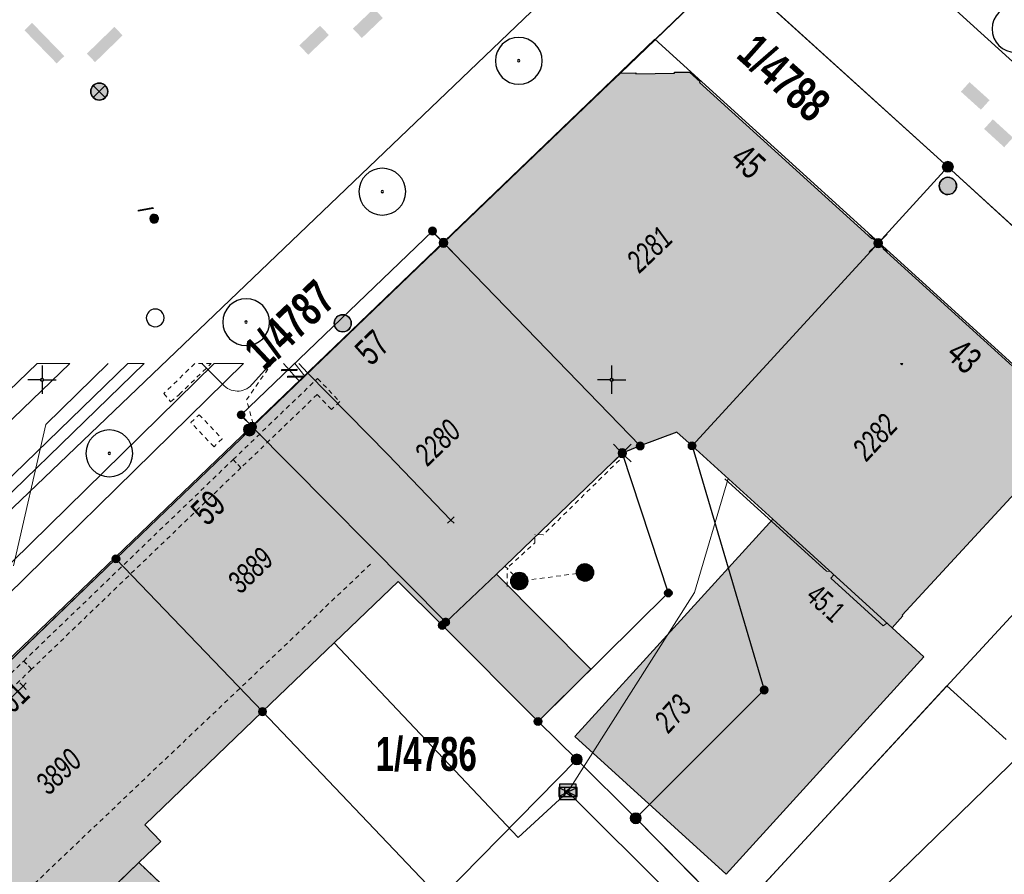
# Model space of a CAD drawing. Header units: metres. Extents: x 2695560 to 2696939, y 1260491 to 1262050.
# Tile 546 of 656: x 2695925 to 2695968, y 1261178 to 1261216. Entities that reach past the tile are written whole.
import ezdxf

# ---------------------------------------------------------------- set-up
doc = ezdxf.new("R2010")
doc.units = ezdxf.units.M
doc.linetypes.add('AUSGEZOGEN', pattern=[0])
doc.linetypes.add('VERDECKT2_S2', pattern=[0.36, 0.2, -0.16])
for name, color, linetype in [('XR$1$AV_Flächen (EO)', 7, 'AUSGEZOGEN'), ('XR$1$AV_Gebäudeflächen (BB)', 7, 'AUSGEZOGEN'), ('XR$1$AV_Gebäudeflächen (EO)', 7, 'AUSGEZOGEN'), ('XR$1$AV_Gebäudeflächen ut.', 7, 'AUSGEZOGEN'), ('XR$1$AV_Grenzpunkte', 7, 'AUSGEZOGEN'), ('XR$1$AV_Grundstück-Nr.', 7, 'AUSGEZOGEN'), ('XR$1$AV_Haus-Nr.', 7, 'AUSGEZOGEN'), ('XR$1$AV_Koordinatennetzpunkte', 7, 'AUSGEZOGEN'), ('XR$1$AV_Linien (BB)', 7, 'AUSGEZOGEN'), ('XR$1$AV_Linien (EO)', 7, 'AUSGEZOGEN'), ('XR$1$AV_Versicherung-Nr.', 7, 'AUSGEZOGEN'), ('XR$1$AW_LK_Schachtdeckel', 24, 'AUSGEZOGEN'), ('XR$1$EW_LK_Knoten', 1, 'AUSGEZOGEN'), ('XR$1$FM_LK_SW_TRASSEKNOTEN', 94, 'AUSGEZOGEN'), ('XR$1$GR_Baum', 94, 'AUSGEZOGEN'), ('XR$1$Liegenschaftsgrenzen', 7, 'AUSGEZOGEN'), ('XR$1$PFAV', 255, 'AUSGEZOGEN'), ('XR$1$PFAW', 255, 'AUSGEZOGEN'), ('XR$1$PFEW', 255, 'AUSGEZOGEN'), ('XR$1$PFWA', 255, 'AUSGEZOGEN'), ('XR$1$PFWFM', 255, 'AUSGEZOGEN'), ('XR$1$RP_Abstandslinie', 7, 'AUSGEZOGEN'), ('XR$1$TV_LK_KNOTEN', 92, 'AUSGEZOGEN'), ('XR$1$WA_LK_Absperrarmatur', 171, 'AUSGEZOGEN'), ('XR$1$WA_LK_Rohrleitungsteil', 171, 'AUSGEZOGEN')]:
    doc.layers.add(name, color=color, linetype=linetype)
for name, color, linetype, lineweight in [('XR$2$ABW-Linie-R-genau', 4, 'AUSGEZOGEN', 18), ('XR$2$ABW-Linie-R-ungenau', 4, 'VERDECKT2_S2', 18), ('XR$2$ABW-Punkt', 6, 'AUSGEZOGEN', 18), ('XR$2$ELE-Flaeche-oberirdisch', 1, 'AUSGEZOGEN', 18), ('XR$2$ELE-LinieFlaeche-ungenau', 1, 'VERDECKT2_S2', 18), ('XR$2$KOM-Linie-U-genau', 91, 'AUSGEZOGEN', 18), ('XR$2$KOM-LinieFlaeche-U-genau', 91, 'AUSGEZOGEN', 18), ('XR$2$KOM-Punkt-U', 91, 'AUSGEZOGEN', 18), ('XR$2$WAS-Linie-genau', 5, 'AUSGEZOGEN', 18)]:
    doc.layers.add(name, color=color, linetype=linetype, lineweight=lineweight)
doc.styles.add('ARIAL', font='arial.ttf')

# ---------------------------------------------------------------- blocks, each defined once
blk = doc.blocks.new('BWAV19')
at = {"layer": 'XR$1$PFAV', "transparency": 33554687}
blk.add_hatch(color=7, dxfattribs=at).paths.add_polyline_path([(0, 0.24), (-0.024, 0.239), (-0.048, 0.235), (-0.072, 0.229), (-0.095, 0.221), (-0.116, 0.21), (-0.137, 0.197), (-0.156, 0.182), (-0.174, 0.165), (-0.19, 0.147), (-0.204, 0.127), (-0.215, 0.106), (-0.225, 0.083), (-0.232, 0.06), (-0.237, 0.036), (-0.24, 0.012), (-0.24, -0.012), (-0.237, -0.036), (-0.232, -0.06), (-0.225, -0.083), (-0.215, -0.106), (-0.204, -0.127), (-0.19, -0.147), (-0.174, -0.165), (-0.156, -0.182), (-0.137, -0.197), (-0.116, -0.21), (-0.095, -0.221), (-0.072, -0.229), (-0.048, -0.235), (-0.024, -0.239), (0, -0.24), (0.024, -0.239), (0.048, -0.235), (0.072, -0.229), (0.095, -0.221), (0.116, -0.21), (0.137, -0.197), (0.156, -0.182), (0.174, -0.165), (0.19, -0.147), (0.204, -0.127), (0.215, -0.106), (0.225, -0.083), (0.232, -0.06), (0.237, -0.036), (0.24, -0.012), (0.24, 0.012), (0.237, 0.036), (0.232, 0.06), (0.225, 0.083), (0.215, 0.106), (0.204, 0.127), (0.19, 0.147), (0.174, 0.165), (0.156, 0.182), (0.137, 0.197), (0.116, 0.21), (0.095, 0.221), (0.072, 0.229), (0.048, 0.235), (0.024, 0.239)])
at = {"color": 7, "transparency": 33554687}
for p, q in [((-0.5, 0.5), (-0.17, 0.17)), ((0.17, 0.17), (0.5, 0.5)), ((-0.5, -0.5), (-0.17, -0.17)), ((0.17, -0.17), (0.5, -0.5))]:
    blk.add_line(p, q, dxfattribs=at)
for start, end in [(90, 270), (270, 90)]:
    blk.add_arc((0, 0), 0.24, start, end, dxfattribs=at)
blk = doc.blocks.new('BAV15')
at = {"layer": 'XR$1$PFAV', "transparency": 33554687}
blk.add_hatch(color=7, dxfattribs=at).paths.add_polyline_path([(0.5, 0), (0.49, 0.101), (0.459, 0.197), (0.41, 0.286), (0.344, 0.362), (0.264, 0.424), (0.174, 0.469), (0.076, 0.494), (-0.025, 0.499), (-0.125, 0.484), (-0.22, 0.449), (-0.306, 0.395), (-0.379, 0.326), (-0.437, 0.243), (-0.477, 0.15), (-0.497, 0.051), (-0.497, -0.051), (-0.477, -0.15), (-0.437, -0.243), (-0.379, -0.326), (-0.306, -0.395), (-0.22, -0.449), (-0.125, -0.484), (-0.025, -0.499), (0.076, -0.494), (0.174, -0.469), (0.264, -0.424), (0.344, -0.362), (0.41, -0.286), (0.459, -0.197), (0.49, -0.101)])
at = {"color": 7, "transparency": 33554687}
for start, end in [(90, 270), (270, 90)]:
    blk.add_arc((0, 0), 0.5, start, end, dxfattribs=at)
at = {"layer": 'XR$1$PFAV', "transparency": 33554687}
blk.add_circle((0, 0), 0.5, dxfattribs=at)
blk = doc.blocks.new('BWAV20')
at = {"true_color": 0x000000, "transparency": 33554687}
blk.add_hatch(color=18, dxfattribs=at).paths.add_polyline_path([(0.17, 0), (0.16, 0.03), (0.15, 0.07), (0.14, 0.1), (0.11, 0.12), (0.09, 0.14), (0.06, 0.16), (0.03, 0.16), (-0.01, 0.17), (-0.04, 0.16), (-0.07, 0.15), (-0.1, 0.13), (-0.13, 0.11), (-0.15, 0.08), (-0.16, 0.05), (-0.17, 0.02), (-0.17, -0.02), (-0.16, -0.05), (-0.15, -0.08), (-0.13, -0.11), (-0.1, -0.13), (-0.07, -0.15), (-0.04, -0.16), (-0.01, -0.17), (0.03, -0.16), (0.06, -0.16), (0.09, -0.14), (0.11, -0.12), (0.14, -0.1), (0.15, -0.07), (0.16, -0.03)])
at = {"layer": 'XR$1$PFAV', "transparency": 33554687}
blk.add_hatch(color=7, dxfattribs=at).paths.add_polyline_path([(0.5, 0), (0.49, 0.1), (0.46, 0.2), (0.41, 0.29), (0.34, 0.36), (0.26, 0.42), (0.17, 0.47), (0.08, 0.49), (-0.03, 0.5), (-0.13, 0.48), (-0.22, 0.45), (-0.31, 0.4), (-0.38, 0.33), (-0.44, 0.24), (-0.48, 0.15), (-0.5, 0.05), (-0.5, -0.05), (-0.48, -0.15), (-0.44, -0.24), (-0.38, -0.33), (-0.31, -0.4), (-0.22, -0.45), (-0.13, -0.48), (-0.03, -0.5), (0.08, -0.49), (0.17, -0.47), (0.26, -0.42), (0.34, -0.36), (0.41, -0.29), (0.46, -0.2), (0.49, -0.1)])
blk = doc.blocks.new('BAV2041')
at = {"color": 7, "transparency": 33554687}
for p, q in [((0, 0.5), (0, 0.05)), ((-0.05, 0), (-0.5, 0)), ((0.05, 0), (0.5, 0)), ((0, -0.05), (0, -0.5))]:
    blk.add_line(p, q, dxfattribs=at)
blk.add_circle((0, 0), 0.05, dxfattribs=at)
for start, end in [(90, 270), (270, 90)]:
    blk.add_arc((0, 0), 0.05, start, end, dxfattribs=at)
blk = doc.blocks.new('WBGR1')
at = {"color": 94, "transparency": 33554687}
for radius, start, end in [(1, 90, 270), (1, 270, 90), (0.05, 90, 270), (0.05, 270, 90)]:
    blk.add_arc((0, 0), radius, start, end, dxfattribs=at)
blk = doc.blocks.new('BAW2088')
at = {"layer": 'XR$1$PFAW', "transparency": 33554687}
blk.add_hatch(color=253, dxfattribs=at).paths.add_polyline_path([(0.51, 0), (0.5, 0.101), (0.47, 0.197), (0.421, 0.286), (0.355, 0.362), (0.275, 0.424), (0.184, 0.469), (0.086, 0.494), (-0.015, 0.499), (-0.115, 0.484), (-0.21, 0.449), (-0.296, 0.395), (-0.369, 0.326), (-0.427, 0.243), (-0.467, 0.15), (-0.487, 0.051), (-0.487, -0.051), (-0.467, -0.15), (-0.427, -0.243), (-0.369, -0.326), (-0.296, -0.395), (-0.21, -0.449), (-0.115, -0.484), (-0.015, -0.499), (0.086, -0.494), (0.184, -0.469), (0.275, -0.424), (0.355, -0.362), (0.421, -0.286), (0.47, -0.197), (0.5, -0.101)])
at = {"transparency": 33554687}
for start, end in [(91.1948, 268.8052), (268.8052, 91.1948)]:
    blk.add_arc((0.01, 0), 0.5, start, end, dxfattribs=at)
at = {"layer": 'XR$1$PFAW', "transparency": 33554687}
blk.add_circle((0.01, 0), 0.5, dxfattribs=at)
blk = doc.blocks.new('BAW2082')
at = {"layer": 'XR$1$PFAW', "transparency": 33554687}
blk.add_hatch(color=7, dxfattribs=at).paths.add_polyline_path([(0.509, -0.003), (0.499, 0.098), (0.469, 0.194), (0.42, 0.283), (0.354, 0.359), (0.274, 0.421), (0.183, 0.466), (0.085, 0.491), (-0.016, 0.496), (-0.116, 0.481), (-0.211, 0.446), (-0.297, 0.392), (-0.37, 0.323), (-0.428, 0.24), (-0.468, 0.147), (-0.488, 0.047), (-0.488, -0.054), (-0.468, -0.153), (-0.428, -0.246), (-0.37, -0.329), (-0.297, -0.398), (-0.211, -0.452), (-0.116, -0.487), (-0.016, -0.502), (0.085, -0.497), (0.183, -0.472), (0.274, -0.427), (0.354, -0.366), (0.42, -0.289), (0.469, -0.2), (0.499, -0.104)])
at = {"transparency": 33554687}
for start, end in [(91.19481, 268.80519), (268.80519, 91.19481)]:
    blk.add_arc((0.01, 0), 0.5, start, end, dxfattribs=at)
at = {"layer": 'XR$1$PFAW', "transparency": 33554687}
blk.add_circle((0.009, -0.003), 0.5, dxfattribs=at)
blk = doc.blocks.new('BWA2013')
at = {"true_color": 0x000000, "transparency": 33554687}
blk.add_hatch(color=18, dxfattribs=at).paths.add_polyline_path([(-0.291, -0.409), (0.352, 0.357), (0.291, 0.409), (-0.352, -0.357)])
at = {"transparency": 33554687}
blk.add_lwpolyline([(-0.291, -0.409), (-0.352, -0.357), (0.291, 0.409), (0.352, 0.357), (-0.291, -0.409)], close=True, dxfattribs=at)
blk = doc.blocks.new('BWA965')
at = {"layer": 'XR$1$PFWA', "transparency": 33554687}
blk.add_hatch(color=7, dxfattribs=at).paths.add_polyline_path([(0, 0.5), (-0.05, 0.5), (-0.1, 0.49), (-0.15, 0.48), (-0.2, 0.46), (-0.24, 0.44), (-0.29, 0.41), (-0.33, 0.38), (-0.36, 0.34), (-0.4, 0.31), (-0.42, 0.26), (-0.45, 0.22), (-0.47, 0.17), (-0.48, 0.13), (-0.49, 0.08), (-0.5, 0.03), (-0.5, -0.03), (-0.49, -0.08), (-0.48, -0.13), (-0.47, -0.17), (-0.45, -0.22), (-0.42, -0.26), (-0.4, -0.31), (-0.36, -0.34), (-0.33, -0.38), (-0.29, -0.41), (-0.24, -0.44), (-0.2, -0.46), (-0.15, -0.48), (-0.1, -0.49), (-0.05, -0.5), (0, -0.5), (0.05, -0.5), (0.1, -0.49), (0.15, -0.48), (0.2, -0.46), (0.24, -0.44), (0.29, -0.41), (0.33, -0.38), (0.36, -0.34), (0.4, -0.31), (0.42, -0.26), (0.45, -0.22), (0.47, -0.17), (0.48, -0.13), (0.49, -0.08), (0.5, -0.03), (0.5, 0.03), (0.49, 0.08), (0.48, 0.13), (0.47, 0.17), (0.45, 0.22), (0.42, 0.26), (0.4, 0.31), (0.36, 0.34), (0.33, 0.38), (0.29, 0.41), (0.24, 0.44), (0.2, 0.46), (0.15, 0.48), (0.1, 0.49), (0.05, 0.5)])
at = {"transparency": 33554687}
blk.add_line((0, 0.5), (0, -0.5), dxfattribs=at)
for start, end in [(90, 270), (270, 90)]:
    blk.add_arc((0, 0), 0.5, start, end, dxfattribs=at)
blk = doc.blocks.new('BEWLP2549_S')
at = {"layer": 'XR$1$PFEW', "transparency": 33554687}
blk.add_hatch(color=7, dxfattribs=at).paths.add_polyline_path([(0.5, 0), (0.49, 0.101), (0.459, 0.197), (0.41, 0.286), (0.344, 0.362), (0.264, 0.424), (0.174, 0.469), (0.076, 0.494), (-0.025, 0.499), (-0.125, 0.484), (-0.22, 0.449), (-0.306, 0.395), (-0.379, 0.326), (-0.437, 0.243), (-0.477, 0.15), (-0.497, 0.051), (-0.497, -0.051), (-0.477, -0.15), (-0.437, -0.243), (-0.379, -0.326), (-0.306, -0.395), (-0.22, -0.449), (-0.125, -0.484), (-0.025, -0.499), (0.076, -0.494), (0.174, -0.469), (0.264, -0.424), (0.344, -0.362), (0.41, -0.286), (0.459, -0.197), (0.49, -0.101)])
at = {"color": 1, "transparency": 33554687}
for p, q in [((0.354, -0.354), (-0.354, 0.354)), ((-0.354, -0.354), (0.354, 0.354))]:
    blk.add_line(p, q, dxfattribs=at)
for start, end in [(91.38095, 268.61905), (268.61905, 91.38095)]:
    blk.add_arc((0, 0), 0.5, start, end, dxfattribs=at)
at = {"layer": 'XR$1$PFEW', "transparency": 33554687}
blk.add_circle((0, 0), 0.5, dxfattribs=at)
blk = doc.blocks.new('BWFM16')
at = {"color": 94, "transparency": 33554687}
for start, end in [(91.1948, 268.8052), (268.8052, 91.1948)]:
    blk.add_arc((0.01, 0), 0.5, start, end, dxfattribs=at)
blk = doc.blocks.new('BTV1')
at = {"layer": 'XR$1$PFWFM', "transparency": 33554687}
blk.add_hatch(color=7, dxfattribs=at).paths.add_polyline_path([(-0.5, 0.5), (-0.5, -0.5), (0.5, -0.5), (0.5, 0.5)])
at = {"color": 92, "transparency": 33554687}
for p, q in [((-0.219, 0.321), (-0.219, -0.298)), ((-0.208, -0.05), (0.23, 0.31)), ((-0.159, 0.001), (0.192, -0.283))]:
    blk.add_line(p, q, dxfattribs=at)
blk.add_polyline3d([(-0.5, 0.5, 0.993), (0.5, 0.5, 0.993), (0.5, -0.5, 0.993), (-0.5, -0.5, 0.993)], close=True, dxfattribs=at)
blk = doc.blocks.new('KOM-BAUWERK-U')
at = {"layer": 'XR$2$KOM-Punkt-U', "linetype": 'AUSGEZOGEN', "lineweight": 25, "transparency": 33554687}
blk.add_polyline3d([(-400, -200, 2500), (400, -200, 2500), (400, 200, 2500), (-400, 200, 2500)], close=True, dxfattribs=at)
for points in [[(-400, 200, 2500), (0, 0, 2500), (400, -200, 2500)], [(-400, -200, 2500), (0, 0, 2500), (400, 200, 2500)]]:
    blk.add_polyline3d(points, dxfattribs=at)
blk = doc.blocks.new('KOM-UNBEKANNT-U')
at = {"layer": 'XR$2$KOM-Punkt-U', "linetype": 'AUSGEZOGEN', "lineweight": 20, "transparency": 33554687}
for p, q in [((0, 0, 2500), (-141, 141, 2500)), ((-141, -141, 2500), (0, 0, 2500)), ((0, 0, 2500), (141, 141, 2500)), ((141, -141, 2500), (0, 0, 2500))]:
    blk.add_line(p, q, dxfattribs=at)
blk = doc.blocks.new('ABW-KONTROLLSCHACHT')
at = {"layer": 'XR$2$ABW-Punkt', "linetype": 'AUSGEZOGEN', "lineweight": 25, "transparency": 33554687}
for points in [[(-343, 68, 2500), (0, 0, 2500), (-350, 0, 2500)], [(-343, 68), (0, 0), (-350, 0)], [(-343, 68, 2500), (-343, 68), (-350, 0), (-350, 0, 2500)], [(-350, 0, 2500), (0, 0, 2500), (-343, -68, 2500)], [(-350, 0), (0, 0), (-343, -68)], [(-323, 134, 2500), (0, 0, 2500), (-343, 68, 2500)], [(-323, 134), (0, 0), (-343, 68)], [(-323, 134, 2500), (-323, 134), (-343, 68), (-343, 68, 2500)], [(-343, -68, 2500), (0, 0, 2500), (-323, -134, 2500)], [(-343, -68), (0, 0), (-323, -134)], [(-291, 194, 2500), (0, 0, 2500), (-323, 134, 2500)], [(-291, 194), (0, 0), (-323, 134)], [(-291, 194, 2500), (-291, 194), (-323, 134), (-323, 134, 2500)], [(-323, -134, 2500), (0, 0, 2500), (-291, -194, 2500)], [(-323, -134), (0, 0), (-291, -194)], [(-247, 247, 2500), (0, 0, 2500), (-291, 194, 2500)], [(-247, 247), (0, 0), (-291, 194)], [(-247, 247, 2500), (-247, 247), (-291, 194), (-291, 194, 2500)], [(-291, -194, 2500), (0, 0, 2500), (-247, -247, 2500)], [(-291, -194), (0, 0), (-247, -247)], [(-194, 291, 2500), (0, 0, 2500), (-247, 247, 2500)], [(-194, 291), (0, 0), (-247, 247)], [(-194, 291, 2500), (-194, 291), (-247, 247), (-247, 247, 2500)], [(-247, -247, 2500), (0, 0, 2500), (-194, -291, 2500)], [(-247, -247), (0, 0), (-194, -291)], [(-134, 323, 2500), (0, 0, 2500), (-194, 291, 2500)], [(-134, 323), (0, 0), (-194, 291)], [(-134, 323, 2500), (-134, 323), (-194, 291), (-194, 291, 2500)], [(-194, -291, 2500), (0, 0, 2500), (-134, -323, 2500)], [(-194, -291), (0, 0), (-134, -323)], [(-68, 343, 2500), (0, 0, 2500), (-134, 323, 2500)], [(-68, 343), (0, 0), (-134, 323)], [(-68, 343, 2500), (-68, 343), (-134, 323), (-134, 323, 2500)], [(-134, -323, 2500), (0, 0, 2500), (-68, -343, 2500)], [(-134, -323), (0, 0), (-68, -343)], [(0, 350, 2500), (0, 0, 2500), (-68, 343, 2500)], [(0, 350), (0, 0), (-68, 343)], [(0, 350, 2500), (0, 350), (-68, 343), (-68, 343, 2500)], [(-68, -343, 2500), (0, 0, 2500), (0, -350, 2500)], [(-68, -343), (0, 0), (0, -350)], [(68, 343, 2500), (0, 0, 2500), (0, 350, 2500)], [(68, 343), (0, 0), (0, 350)], [(68, 343, 2500), (68, 343), (0, 350), (0, 350, 2500)], [(134, 323, 2500), (0, 0, 2500), (68, 343, 2500)], [(134, 323), (0, 0), (68, 343)], [(194, 291, 2500), (0, 0, 2500), (134, 323, 2500)], [(194, 291), (0, 0), (134, 323)], [(247, 247, 2500), (0, 0, 2500), (194, 291, 2500)], [(247, 247), (0, 0), (194, 291)], [(291, 194, 2500), (0, 0, 2500), (247, 247, 2500)], [(291, 194), (0, 0), (247, 247)], [(323, 134, 2500), (0, 0, 2500), (291, 194, 2500)], [(323, 134), (0, 0), (291, 194)], [(343, 68, 2500), (0, 0, 2500), (323, 134, 2500)], [(343, 68), (0, 0), (323, 134)], [(350, 0, 2500), (0, 0, 2500), (343, 68, 2500)], [(350, 0), (0, 0), (343, 68)], [(0, -350, 2500), (0, 0, 2500), (68, -343, 2500)], [(68, -343, 2500), (0, 0, 2500), (134, -323, 2500)], [(134, -323, 2500), (0, 0, 2500), (194, -291, 2500)], [(194, -291, 2500), (0, 0, 2500), (247, -247, 2500)], [(247, -247, 2500), (0, 0, 2500), (291, -194, 2500)], [(291, -194, 2500), (0, 0, 2500), (323, -134, 2500)], [(323, -134, 2500), (0, 0, 2500), (343, -68, 2500)], [(343, -68, 2500), (0, 0, 2500), (350, 0, 2500)], [(0, -350), (0, 0), (68, -343)], [(68, -343), (0, 0), (134, -323)], [(134, -323), (0, 0), (194, -291)], [(194, -291), (0, 0), (247, -247)], [(247, -247), (0, 0), (291, -194)], [(291, -194), (0, 0), (323, -134)], [(323, -134), (0, 0), (343, -68)], [(343, -68), (0, 0), (350, 0)], [(134, 323, 2500), (134, 323), (68, 343), (68, 343, 2500)], [(194, 291, 2500), (194, 291), (134, 323), (134, 323, 2500)], [(247, 247, 2500), (247, 247), (194, 291), (194, 291, 2500)], [(291, 194, 2500), (291, 194), (247, 247), (247, 247, 2500)], [(323, 134, 2500), (323, 134), (291, 194), (291, 194, 2500)], [(343, 68, 2500), (343, 68), (323, 134), (323, 134, 2500)], [(350, 0, 2500), (350, 0), (343, 68), (343, 68, 2500)], [(-350, 0, 2500), (-350, 0), (-343, -68), (-343, -68, 2500)], [(-343, -68, 2500), (-343, -68), (-323, -134), (-323, -134, 2500)], [(-323, -134, 2500), (-323, -134), (-291, -194), (-291, -194, 2500)], [(-291, -194, 2500), (-291, -194), (-247, -247), (-247, -247, 2500)], [(-247, -247, 2500), (-247, -247), (-194, -291), (-194, -291, 2500)], [(-194, -291, 2500), (-194, -291), (-134, -323), (-134, -323, 2500)], [(-134, -323, 2500), (-134, -323), (-68, -343), (-68, -343, 2500)], [(-68, -343, 2500), (-68, -343), (0, -350), (0, -350, 2500)], [(0, -350, 2500), (0, -350), (68, -343), (68, -343, 2500)], [(68, -343, 2500), (68, -343), (134, -323), (134, -323, 2500)], [(134, -323, 2500), (134, -323), (194, -291), (194, -291, 2500)], [(194, -291, 2500), (194, -291), (247, -247), (247, -247, 2500)], [(247, -247, 2500), (247, -247), (291, -194), (291, -194, 2500)], [(291, -194, 2500), (291, -194), (323, -134), (323, -134, 2500)], [(323, -134, 2500), (323, -134), (343, -68), (343, -68, 2500)], [(343, -68, 2500), (343, -68), (350, 0), (350, 0, 2500)]]:
    blk.add_3dface(points, dxfattribs=at)
blk = doc.blocks.new('ABW-DECKEL')
at = {"layer": 'XR$2$ABW-Punkt', "linetype": 'AUSGEZOGEN', "lineweight": 25, "transparency": 33554687}
for points in [[(-343, 68, 2500), (0, 0, 2500), (-350, 0, 2500)], [(-343, 68), (0, 0), (-350, 0)], [(-343, 68, 2500), (-343, 68), (-350, 0), (-350, 0, 2500)], [(-350, 0, 2500), (0, 0, 2500), (-343, -68, 2500)], [(-350, 0), (0, 0), (-343, -68)], [(-323, 134, 2500), (0, 0, 2500), (-343, 68, 2500)], [(-323, 134), (0, 0), (-343, 68)], [(-323, 134, 2500), (-323, 134), (-343, 68), (-343, 68, 2500)], [(-343, -68, 2500), (0, 0, 2500), (-323, -134, 2500)], [(-343, -68), (0, 0), (-323, -134)], [(-291, 194, 2500), (0, 0, 2500), (-323, 134, 2500)], [(-291, 194), (0, 0), (-323, 134)], [(-291, 194, 2500), (-291, 194), (-323, 134), (-323, 134, 2500)], [(-323, -134, 2500), (0, 0, 2500), (-291, -194, 2500)], [(-323, -134), (0, 0), (-291, -194)], [(-247, 247, 2500), (0, 0, 2500), (-291, 194, 2500)], [(-247, 247), (0, 0), (-291, 194)], [(-247, 247, 2500), (-247, 247), (-291, 194), (-291, 194, 2500)], [(-291, -194, 2500), (0, 0, 2500), (-247, -247, 2500)], [(-291, -194), (0, 0), (-247, -247)], [(-194, 291, 2500), (0, 0, 2500), (-247, 247, 2500)], [(-194, 291), (0, 0), (-247, 247)], [(-194, 291, 2500), (-194, 291), (-247, 247), (-247, 247, 2500)], [(-247, -247, 2500), (0, 0, 2500), (-194, -291, 2500)], [(-247, -247), (0, 0), (-194, -291)], [(-134, 323, 2500), (0, 0, 2500), (-194, 291, 2500)], [(-134, 323), (0, 0), (-194, 291)], [(-134, 323, 2500), (-134, 323), (-194, 291), (-194, 291, 2500)], [(-194, -291, 2500), (0, 0, 2500), (-134, -323, 2500)], [(-194, -291), (0, 0), (-134, -323)], [(-68, 343, 2500), (0, 0, 2500), (-134, 323, 2500)], [(-68, 343), (0, 0), (-134, 323)], [(-68, 343, 2500), (-68, 343), (-134, 323), (-134, 323, 2500)], [(-134, -323, 2500), (0, 0, 2500), (-68, -343, 2500)], [(-134, -323), (0, 0), (-68, -343)], [(0, 350, 2500), (0, 0, 2500), (-68, 343, 2500)], [(0, 350), (0, 0), (-68, 343)], [(0, 350, 2500), (0, 350), (-68, 343), (-68, 343, 2500)], [(-68, -343, 2500), (0, 0, 2500), (0, -350, 2500)], [(-68, -343), (0, 0), (0, -350)], [(68, 343, 2500), (0, 0, 2500), (0, 350, 2500)], [(68, 343), (0, 0), (0, 350)], [(68, 343, 2500), (68, 343), (0, 350), (0, 350, 2500)], [(134, 323, 2500), (0, 0, 2500), (68, 343, 2500)], [(134, 323), (0, 0), (68, 343)], [(194, 291, 2500), (0, 0, 2500), (134, 323, 2500)], [(194, 291), (0, 0), (134, 323)], [(247, 247, 2500), (0, 0, 2500), (194, 291, 2500)], [(247, 247), (0, 0), (194, 291)], [(291, 194, 2500), (0, 0, 2500), (247, 247, 2500)], [(291, 194), (0, 0), (247, 247)], [(323, 134, 2500), (0, 0, 2500), (291, 194, 2500)], [(323, 134), (0, 0), (291, 194)], [(343, 68, 2500), (0, 0, 2500), (323, 134, 2500)], [(343, 68), (0, 0), (323, 134)], [(350, 0, 2500), (0, 0, 2500), (343, 68, 2500)], [(350, 0), (0, 0), (343, 68)], [(0, -350, 2500), (0, 0, 2500), (68, -343, 2500)], [(68, -343, 2500), (0, 0, 2500), (134, -323, 2500)], [(134, -323, 2500), (0, 0, 2500), (194, -291, 2500)], [(194, -291, 2500), (0, 0, 2500), (247, -247, 2500)], [(247, -247, 2500), (0, 0, 2500), (291, -194, 2500)], [(291, -194, 2500), (0, 0, 2500), (323, -134, 2500)], [(323, -134, 2500), (0, 0, 2500), (343, -68, 2500)], [(343, -68, 2500), (0, 0, 2500), (350, 0, 2500)], [(0, -350), (0, 0), (68, -343)], [(68, -343), (0, 0), (134, -323)], [(134, -323), (0, 0), (194, -291)], [(194, -291), (0, 0), (247, -247)], [(247, -247), (0, 0), (291, -194)], [(291, -194), (0, 0), (323, -134)], [(323, -134), (0, 0), (343, -68)], [(343, -68), (0, 0), (350, 0)], [(134, 323, 2500), (134, 323), (68, 343), (68, 343, 2500)], [(194, 291, 2500), (194, 291), (134, 323), (134, 323, 2500)], [(247, 247, 2500), (247, 247), (194, 291), (194, 291, 2500)], [(291, 194, 2500), (291, 194), (247, 247), (247, 247, 2500)], [(323, 134, 2500), (323, 134), (291, 194), (291, 194, 2500)], [(343, 68, 2500), (343, 68), (323, 134), (323, 134, 2500)], [(350, 0, 2500), (350, 0), (343, 68), (343, 68, 2500)], [(-350, 0, 2500), (-350, 0), (-343, -68), (-343, -68, 2500)], [(-343, -68, 2500), (-343, -68), (-323, -134), (-323, -134, 2500)], [(-323, -134, 2500), (-323, -134), (-291, -194), (-291, -194, 2500)], [(-291, -194, 2500), (-291, -194), (-247, -247), (-247, -247, 2500)], [(-247, -247, 2500), (-247, -247), (-194, -291), (-194, -291, 2500)], [(-194, -291, 2500), (-194, -291), (-134, -323), (-134, -323, 2500)], [(-134, -323, 2500), (-134, -323), (-68, -343), (-68, -343, 2500)], [(-68, -343, 2500), (-68, -343), (0, -350), (0, -350, 2500)], [(0, -350, 2500), (0, -350), (68, -343), (68, -343, 2500)], [(68, -343, 2500), (68, -343), (134, -323), (134, -323, 2500)], [(134, -323, 2500), (134, -323), (194, -291), (194, -291, 2500)], [(194, -291, 2500), (194, -291), (247, -247), (247, -247, 2500)], [(247, -247, 2500), (247, -247), (291, -194), (291, -194, 2500)], [(291, -194, 2500), (291, -194), (323, -134), (323, -134, 2500)], [(323, -134, 2500), (323, -134), (343, -68), (343, -68, 2500)], [(343, -68, 2500), (343, -68), (350, 0), (350, 0, 2500)]]:
    blk.add_3dface(points, dxfattribs=at)

msp = doc.modelspace()

# ---------------------------------------------------------------- hatches: boundary and pattern name
at = {"transparency": 33554687}
for points in [[(2695939.615, 1261215.225), (2695940.01, 1261214.814), (2695940.929, 1261215.695), (2695940.534, 1261216.106)], [(2695925.532, 1261215.477), (2695925.197, 1261215.152), (2695926.613, 1261213.697), (2695926.947, 1261214.021)], [(2695927.936, 1261214.126), (2695928.298, 1261213.754), (2695929.506, 1261214.93), (2695929.144, 1261215.302)], [(2695937.264, 1261214.489), (2695937.654, 1261214.079), (2695938.562, 1261214.943), (2695938.172, 1261215.353)], [(2695966.683, 1261212.878), (2695966.304, 1261212.457), (2695967.183, 1261211.664), (2695967.562, 1261212.085)], [(2695967.706, 1261211.245), (2695967.322, 1261210.823), (2695968.204, 1261210.019), (2695968.588, 1261210.441)]]:
    msp.add_hatch(color=7, dxfattribs=at).paths.add_polyline_path(points)
at = {"layer": 'XR$1$AV_Gebäudeflächen (BB)', "true_color": 0xd2d2d2, "transparency": 33554687}
for points in [[(2695954.503, 1261196.911), (2695962.67, 1261205.81), (2695962.425, 1261206.032), (2695962.398, 1261206.002), (2695954.834, 1261212.861), (2695954.861, 1261212.891), (2695954.388, 1261213.32), (2695953.726, 1261213.31), (2695953.727, 1261213.27), (2695952.032, 1261213.245), (2695952.031, 1261213.285), (2695951.359, 1261213.275), (2695950.884, 1261212.817), (2695943.59, 1261205.82), (2695952.225, 1261196.905), (2695953.834, 1261197.513)], [(2695943.59, 1261205.82), (2695935.19, 1261197.75), (2695943.69, 1261189.17), (2695943.53, 1261189.03), (2695947.74, 1261184.81), (2695950.06, 1261187.104), (2695945.915, 1261191.268), (2695951.44, 1261196.59), (2695952.225, 1261196.905)], [(2695962.67, 1261205.81), (2695954.503, 1261196.911), (2695958.042, 1261193.689), (2695963.28, 1261188.921), (2695963.761, 1261189.443), (2695963.732, 1261189.47), (2695970.974, 1261197.326), (2695971.004, 1261197.299), (2695971.478, 1261197.813), (2695970.959, 1261198.284), (2695970.933, 1261198.254), (2695962.888, 1261205.558), (2695962.914, 1261205.588)], [(2695929.215, 1261191.945), (2695935.65, 1261185.24), (2695941.601, 1261190.948), (2695943.53, 1261189.03), (2695943.69, 1261189.17), (2695935.19, 1261197.75), (2695935.05, 1261197.62), (2695935.08, 1261197.58)], [(2695935.65, 1261185.24), (2695929.215, 1261191.945), (2695917.815, 1261180.988), (2695924.994, 1261173.562), (2695925.087, 1261173.652), (2695930.221, 1261178.614), (2695931.179, 1261179.54), (2695930.478, 1261180.269)]]:
    msp.add_hatch(color=254, dxfattribs=at).paths.add_polyline_path(points)
at = {"layer": 'XR$1$AV_Gebäudeflächen (EO)', "true_color": 0xebebeb, "transparency": 33554687}
msp.add_hatch(color=7, dxfattribs=at).paths.add_polyline_path([(2695927.062, 1261171.728), (2695932.154, 1261176.776), (2695930.221, 1261178.614), (2695925.087, 1261173.652)])
at = {"layer": 'XR$1$AV_Gebäudeflächen ut.', "true_color": 0xf5f5f5, "transparency": 33554687}
msp.add_hatch(color=7, dxfattribs=at).paths.add_polyline_path([(2695956.002, 1261178.103), (2695964.682, 1261187.646), (2695963.28, 1261188.921), (2695958.042, 1261193.689), (2695949.361, 1261184.144)])

# ---------------------------------------------------------------- linework, layer by layer
at = {"layer": 'XR$1$AV_Flächen (EO)', "color": 7, "linetype": 'AUSGEZOGEN', "transparency": 33554687}
for p, q in [((2695963.28, 1261188.921), (2695958.042, 1261193.689)), ((2695930.221, 1261178.614), (2695925.087, 1261173.652))]:
    msp.add_line(p, q, dxfattribs=at)
at = {"layer": 'XR$1$AV_Flächen (EO)', "color": 7, "linetype": 'VERDECKT2_S2', "transparency": 33554687}
msp.add_line((2695932.154, 1261176.776), (2695930.221, 1261178.614), dxfattribs=at)
at = {"layer": 'XR$1$AV_Flächen (EO)', "color": 7, "linetype": 'AUSGEZOGEN', "transparency": 33554687}
for points in [[(2695958.042, 1261193.689), (2695949.361, 1261184.144), (2695956.002, 1261178.103)], [(2695956.002, 1261178.103), (2695964.682, 1261187.646), (2695963.28, 1261188.921)]]:
    msp.add_lwpolyline(points, dxfattribs=at)
at = {"layer": 'XR$1$AV_Linien (BB)', "color": 7, "linetype": 'AUSGEZOGEN', "transparency": 33554687}
for p, q in [((2695959.865, 1261221.68), (2696009.281, 1261176.816)), ((2695956.12, 1261217.87), (2695951.359, 1261213.275)), ((2695935.19, 1261197.75), (2695943.59, 1261205.82)), ((2695943.59, 1261205.82), (2695952.225, 1261196.905)), ((2695962.67, 1261205.81), (2695954.503, 1261196.911)), ((2695917.815, 1261180.988), (2695929.215, 1261191.945)), ((2695935.65, 1261185.24), (2695929.215, 1261191.945)), ((2695947.74, 1261184.81), (2695943.53, 1261189.03)), ((2695968.288, 1261184.021), (2695965.692, 1261186.372)), ((2695930.221, 1261178.614), (2695932.154, 1261176.776))]:
    msp.add_line(p, q, dxfattribs=at)
for points in [[(2695919.368, 1261192.758), (2695921.984, 1261191.617), (2695947.785, 1261216.301), (2695947.75, 1261219.423), (2695950.195, 1261221.771)], [(2695993.496, 1261183.916), (2695990.91, 1261186.26), (2695977.12, 1261198.75), (2695965.73, 1261209.16), (2695956.12, 1261217.87)], [(2695943.59, 1261205.82), (2695950.884, 1261212.817), (2695951.359, 1261213.275)], [(2695951.359, 1261213.275), (2695952.031, 1261213.285), (2695952.032, 1261213.245), (2695953.727, 1261213.27), (2695953.726, 1261213.31), (2695954.388, 1261213.32), (2695954.861, 1261212.891), (2695954.834, 1261212.861), (2695962.398, 1261206.002), (2695962.425, 1261206.032), (2695962.67, 1261205.81)], [(2695962.67, 1261205.81), (2695962.914, 1261205.588), (2695962.888, 1261205.558), (2695970.933, 1261198.254), (2695970.959, 1261198.284), (2695971.478, 1261197.813), (2695971.004, 1261197.299), (2695970.974, 1261197.326), (2695963.732, 1261189.47), (2695963.761, 1261189.443), (2695963.28, 1261188.921), (2695958.042, 1261193.689), (2695954.503, 1261196.911)], [(2695929.215, 1261191.945), (2695935.08, 1261197.58), (2695935.05, 1261197.62), (2695935.19, 1261197.75)], [(2695935.19, 1261197.75), (2695943.69, 1261189.17), (2695943.53, 1261189.03)], [(2695954.503, 1261196.911), (2695953.834, 1261197.513), (2695952.225, 1261196.905)], [(2695952.225, 1261196.905), (2695951.44, 1261196.59), (2695945.915, 1261191.268), (2695950.06, 1261187.104), (2695947.74, 1261184.81)], [(2695943.53, 1261189.03), (2695941.601, 1261190.948), (2695935.65, 1261185.24)], [(2695965.692, 1261186.372), (2695956.32, 1261176.22), (2695952.03, 1261180.56), (2695949.44, 1261183.14), (2695947.74, 1261184.81)], [(2695935.65, 1261185.24), (2695930.478, 1261180.269), (2695931.179, 1261179.54), (2695930.221, 1261178.614)], [(2695930.221, 1261178.614), (2695925.087, 1261173.652), (2695924.994, 1261173.562), (2695917.815, 1261180.988)]]:
    msp.add_lwpolyline(points, dxfattribs=at)
at = {"layer": 'XR$1$AV_Linien (EO)', "color": 7, "linetype": 'AUSGEZOGEN', "transparency": 33554687}
msp.add_line((2695943.69, 1261189.17), (2695945.915, 1261191.268), dxfattribs=at)
at = {"layer": 'XR$1$Liegenschaftsgrenzen', "color": 7, "linetype": 'AUSGEZOGEN', "transparency": 33554687}
for p, q in [((2695943.59, 1261205.82), (2695956.12, 1261217.87)), ((2695956.12, 1261217.87), (2695965.73, 1261209.16)), ((2695965.73, 1261209.16), (2695977.12, 1261198.75)), ((2695977.12, 1261198.75), (2695956.32, 1261176.22)), ((2695914.16, 1261177.46), (2695929.215, 1261191.945)), ((2695947.74, 1261184.81), (2695949.44, 1261183.14)), ((2695949.44, 1261183.14), (2695943.45, 1261177.05)), ((2695952.03, 1261180.56), (2695949.44, 1261183.14)), ((2695956.32, 1261176.22), (2695952.03, 1261180.56))]:
    msp.add_line(p, q, dxfattribs=at)
for points in [[(2695965.73, 1261209.16), (2695962.67, 1261205.81), (2695954.503, 1261196.911), (2695957.67, 1261186.19), (2695952.03, 1261180.56)], [(2695935.19, 1261197.75), (2695934.71, 1261198.27), (2695943.11, 1261206.34), (2695943.59, 1261205.82)], [(2695943.59, 1261205.82), (2695952.225, 1261196.905), (2695951.44, 1261196.59), (2695953.46, 1261190.45), (2695947.74, 1261184.81)], [(2695929.215, 1261191.945), (2695935.08, 1261197.58), (2695935.05, 1261197.62), (2695935.19, 1261197.75)], [(2695935.19, 1261197.75), (2695943.69, 1261189.17), (2695943.53, 1261189.03), (2695947.74, 1261184.81)], [(2695929.215, 1261191.945), (2695935.65, 1261185.24), (2695943.45, 1261177.05)]]:
    msp.add_lwpolyline(points, dxfattribs=at)
at = {"layer": 'XR$1$RP_Abstandslinie', "color": 7, "linetype": 'AUSGEZOGEN', "transparency": 33554687}
msp.add_line((2695952.87, 1261214.76), (2695917.37, 1261180.67), dxfattribs=at)
msp.add_lwpolyline([(2696034.4, 1261065.41), (2696070.75, 1261107.81), (2696041.65, 1261134.2), (2696012.02, 1261161.08), (2695982.4, 1261187.96), (2695952.87, 1261214.76)], dxfattribs=at)
at = {"layer": 'XR$2$ABW-Linie-R-genau', "linetype": 'AUSGEZOGEN', "transparency": 33554687}
for points in [[(2695955.944, 1261195.462), (2695960.397, 1261191.408), (2695960.559, 1261191.396)], [(2695963.057, 1261189.122), (2695962.887, 1261189.007), (2695960.594, 1261191.094), (2695960.729, 1261191.241)]]:
    msp.add_lwpolyline(points, dxfattribs=at)
at = {"layer": 'XR$2$ABW-Linie-R-ungenau', "linetype": 'VERDECKT2_S2', "transparency": 33554687}
for p, q in [((2695940.39, 1261191.718), (2695920.169, 1261172.489)), ((2695946.932, 1261190.978), (2695946.234, 1261191.683)), ((2695946.387, 1261190.74), (2695946.394, 1261191.514)), ((2695949.808, 1261191.346), (2695946.893, 1261190.97))]:
    msp.add_line(p, q, dxfattribs=at)
for points in [[(2695935.232, 1261197.882), (2695934.944, 1261198.932), (2695936.062, 1261200.521)], [(2695951.314, 1261196.287), (2695947.968, 1261192.997), (2695947.608, 1261193.02)], [(2695946.479, 1261191.629), (2695947.599, 1261192.649), (2695947.607, 1261192.917)]]:
    msp.add_lwpolyline(points, dxfattribs=at)
at = {"layer": 'XR$2$ELE-Flaeche-oberirdisch', "transparency": 33554687}
for points in [[(2695921.233, 1261187.211), (2695934.813, 1261200.521), (2695933.527, 1261200.521), (2695920.613, 1261187.863), (2695912.343, 1261180.238), (2695912.953, 1261179.576), (2695921.233, 1261187.211)], [(2695921.554, 1261191.895), (2695930.448, 1261200.521), (2695929.729, 1261200.521), (2695921.206, 1261192.254), (2695921.554, 1261191.895)], [(2695963.651, 1261200.521), (2695963.704, 1261200.469), (2695963.755, 1261200.521), (2695963.651, 1261200.521)]]:
    msp.add_lwpolyline(points, close=True, dxfattribs=at)
at = {"layer": 'XR$2$ELE-LinieFlaeche-ungenau', "linetype": 'VERDECKT2_S2', "transparency": 33554687}
for points in [[(2695932.673, 1261200.521), (2695931.314, 1261199.206), (2695931.611, 1261198.846), (2695931.997, 1261199.164), (2695931.994, 1261199.168), (2695933.392, 1261200.521), (2695932.673, 1261200.521)], [(2695938.673, 1261198.505), (2695938.046, 1261199.163), (2695934.702, 1261195.945), (2695934.356, 1261196.305), (2695938.062, 1261199.871), (2695938.063, 1261199.87), (2695939.035, 1261198.849), (2695938.673, 1261198.505)], [(2695933.518, 1261196.872), (2695932.502, 1261197.93), (2695932.862, 1261198.276), (2695933.878, 1261197.218), (2695933.518, 1261196.872)], [(2695925.163, 1261187.461), (2695934.356, 1261196.305), (2695934.702, 1261195.945), (2695925.509, 1261187.101), (2695925.163, 1261187.461)], [(2695918.113, 1261180.679), (2695925.163, 1261187.461), (2695925.509, 1261187.101), (2695918.459, 1261180.319), (2695918.113, 1261180.679)]]:
    msp.add_lwpolyline(points, close=True, dxfattribs=at)
at = {"layer": 'XR$2$KOM-Linie-U-genau', "linetype": 'AUSGEZOGEN', "transparency": 33554687}
for p, q in [((2695926.13, 1261197.848), (2695928.874, 1261200.521)), ((2695937.072, 1261200.521), (2695937.504, 1261199.972)), ((2695937.241, 1261200.521), (2695937.642, 1261200.104)), ((2695937.642, 1261200.104), (2695941.142, 1261196.532)), ((2695924.71, 1261191.638), (2695926.13, 1261197.848)), ((2695941.142, 1261196.532), (2695943.913, 1261193.648)), ((2695938.796, 1261188.256), (2695946.865, 1261179.715)), ((2695921.53, 1261182.893), (2695925.135, 1261186.357)), ((2695958.032, 1261172.769), (2695968.961, 1261183.408)), ((2695949.055, 1261181.716), (2695946.865, 1261179.715)), ((2695958.032, 1261172.769), (2695949.055, 1261181.716))]:
    msp.add_line(p, q, dxfattribs=at)
for points in [[(2695932.985, 1261200.521), (2695933.902, 1261199.603), (2695933.964, 1261199.54), (2695934.032, 1261199.482), (2695934.106, 1261199.433), (2695934.184, 1261199.391), (2695934.267, 1261199.358), (2695934.352, 1261199.333), (2695934.44, 1261199.318), (2695934.529, 1261199.312), (2695934.617, 1261199.315), (2695934.706, 1261199.327), (2695934.792, 1261199.349), (2695934.875, 1261199.379), (2695934.955, 1261199.418), (2695935.031, 1261199.465), (2695935.101, 1261199.52), (2695935.165, 1261199.582), (2695935.222, 1261199.65), (2695936.004, 1261200.505), (2695936.018, 1261200.521)], [(2695949.055, 1261181.716), (2695954.612, 1261190.469), (2695956.083, 1261195.47)]]:
    msp.add_lwpolyline(points, dxfattribs=at)
at = {"layer": 'XR$2$KOM-LinieFlaeche-U-genau', "linetype": 'AUSGEZOGEN', "transparency": 33554687}
msp.add_lwpolyline([(2695907.734, 1261181.764), (2695927.193, 1261200.521), (2695925.752, 1261200.521), (2695907.04, 1261182.484), (2695907.734, 1261181.764)], close=True, dxfattribs=at)
at = {"layer": 'XR$2$WAS-Linie-genau', "linetype": 'AUSGEZOGEN', "transparency": 33554687}
for p, q in [((2695936.571, 1261200.521), (2695936.826, 1261200.236)), ((2695936.826, 1261200.236), (2695937.086, 1261199.945)), ((2695937.086, 1261199.945), (2695937.153, 1261199.87)), ((2695937.153, 1261199.87), (2695937.266, 1261199.743))]:
    msp.add_line(p, q, dxfattribs=at)

# ---------------------------------------------------------------- block references
at = {"layer": 'XR$1$AV_Grenzpunkte', "color": 7, "linetype": 'AUSGEZOGEN', "lineweight": -3, "transparency": 33554687}
for name, p, xscale, yscale in [('BAV15', (2695965.73, 1261209.16), 0.4549999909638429, 0.4549999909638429), ('BAV15', (2695943.11, 1261206.34), 0.3249999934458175, 0.3249999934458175), ('BWAV19', (2695943.59, 1261205.82), 0.7800000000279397, 0.7800000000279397), ('BWAV19', (2695962.67, 1261205.81), 0.7800000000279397, 0.7800000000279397), ('BAV15', (2695934.71, 1261198.27), 0.3249999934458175, 0.3249999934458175), ('BWAV19', (2695935.19, 1261197.75), 0.7800000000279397, 0.7800000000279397), ('BAV15', (2695935.05, 1261197.62), 0.4549999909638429, 0.4549999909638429), ('BAV15', (2695935.08, 1261197.58), 0.4549999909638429, 0.4549999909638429), ('BWAV19', (2695951.44, 1261196.59), 0.7800000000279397, 0.7800000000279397), ('BAV15', (2695952.225, 1261196.905), 0.3249999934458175, 0.3249999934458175), ('BAV15', (2695954.503, 1261196.911), 0.3249999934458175, 0.3249999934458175), ('BAV15', (2695929.215, 1261191.945), 0.3249999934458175, 0.3249999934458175), ('BAV15', (2695953.46, 1261190.45), 0.3249999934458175, 0.3249999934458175), ('BAV15', (2695943.53, 1261189.03), 0.3249999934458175, 0.3249999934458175), ('BWAV20', (2695943.69, 1261189.17), 0.3899999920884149, 0.3899999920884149), ('BAV15', (2695957.67, 1261186.19), 0.3249999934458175, 0.3249999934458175), ('BAV15', (2695935.65, 1261185.24), 0.3249999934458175, 0.3249999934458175), ('BAV15', (2695947.74, 1261184.81), 0.3249999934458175, 0.3249999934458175), ('BAV15', (2695949.44, 1261183.14), 0.4549999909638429, 0.4549999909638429), ('BAV15', (2695952.03, 1261180.56), 0.4549999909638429, 0.4549999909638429)]:
    msp.add_blockref(name, p, dxfattribs=dict(at, xscale=xscale, yscale=yscale))
at = {"layer": 'XR$1$AV_Koordinatennetzpunkte', "color": 7, "linetype": 'AUSGEZOGEN', "lineweight": -3, "transparency": 33554687, "xscale": 1.25, "yscale": 1.25}
for p in [(2695925.97, 1261199.81), (2695950.97, 1261199.81)]:
    msp.add_blockref('BAV2041', p, dxfattribs=at)
at = {"layer": 'XR$1$AW_LK_Schachtdeckel', "color": 24, "linetype": 'AUSGEZOGEN', "lineweight": -3, "transparency": 33554687}
for name, p, xscale, yscale in [('BAW2088', (2695965.725, 1261208.32), 0.7578193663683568, 0.7578193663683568), ('BAW2082', (2695939.162, 1261202.29), 0.7499999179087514, 0.7499999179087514), ('BAW2082', (2695946.91, 1261190.974), 0.7499999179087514, 0.7499999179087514), ('BAW2082', (2695949.796, 1261191.35), 0.7499999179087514, 0.7499999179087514)]:
    msp.add_blockref(name, p, dxfattribs=dict(at, xscale=xscale, yscale=yscale))
at = {"layer": 'XR$1$EW_LK_Knoten', "color": 1, "linetype": 'AUSGEZOGEN', "lineweight": -3, "transparency": 33554687, "xscale": 0.749999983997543, "yscale": 0.749999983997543}
msp.add_blockref('BEWLP2549_S', (2695928.481, 1261212.462), dxfattribs=at)
at = {"layer": 'XR$1$FM_LK_SW_TRASSEKNOTEN', "color": 94, "linetype": 'AUSGEZOGEN', "lineweight": -3, "transparency": 33554687, "xscale": 0.7769024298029, "yscale": 0.7769024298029}
msp.add_blockref('BWFM16', (2695930.928, 1261202.526), dxfattribs=at)
at = {"layer": 'XR$1$GR_Baum', "color": 94, "linetype": 'AUSGEZOGEN', "lineweight": -3, "transparency": 33554687, "xscale": 1.027451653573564, "yscale": 1.027451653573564}
for p in [(2695968.701, 1261215.212), (2695946.896, 1261213.812), (2695940.904, 1261208.068), (2695934.929, 1261202.339), (2695928.921, 1261196.58)]:
    msp.add_blockref('WBGR1', p, dxfattribs=at)
at = {"layer": 'XR$1$TV_LK_KNOTEN', "color": 92, "linetype": 'AUSGEZOGEN', "lineweight": -3, "transparency": 33554687, "xscale": 0.7000000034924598, "yscale": 0.7000000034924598}
msp.add_blockref('BTV1', (2695949.055, 1261181.718), dxfattribs=at)
at = {"layer": 'XR$1$WA_LK_Absperrarmatur', "color": 171, "linetype": 'AUSGEZOGEN', "lineweight": -3, "transparency": 33554687, "xscale": 0.3749999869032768, "yscale": 0.3749999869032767, "rotation": 311.770188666}
msp.add_blockref('BWA965', (2695930.891, 1261206.883), dxfattribs=at)
at = {"layer": 'XR$1$WA_LK_Rohrleitungsteil', "color": 171, "linetype": 'AUSGEZOGEN', "lineweight": -3, "transparency": 33554687}
for p, xscale, yscale, rotation in [((2695930.525, 1261207.293), 0.6499999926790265, 0.6499999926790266, 320.77017), ((2695936.826, 1261200.238), 0.6499999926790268, 0.6499999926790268, 311.770188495), ((2695937.086, 1261199.947), 0.6499999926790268, 0.6499999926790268, 311.770188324)]:
    msp.add_blockref('BWA2013', p, dxfattribs=dict(at, xscale=xscale, yscale=yscale, rotation=rotation))
at = {"layer": 'XR$2$ABW-Punkt', "color": 6, "linetype": 'AUSGEZOGEN', "lineweight": 18, "transparency": 33554687, "xscale": 0.001, "yscale": 0.001, "zscale": 0.001, "rotation": 360}
for name, p in [('ABW-KONTROLLSCHACHT', (2695949.796, 1261191.348)), ('ABW-DECKEL', (2695949.796, 1261191.348)), ('ABW-KONTROLLSCHACHT', (2695946.91, 1261190.972)), ('ABW-DECKEL', (2695946.91, 1261190.972))]:
    msp.add_blockref(name, p, dxfattribs=at)
at = {"layer": 'XR$2$KOM-Punkt-U', "color": 91, "linetype": 'AUSGEZOGEN', "lineweight": 18, "transparency": 33554687, "xscale": 0.001, "yscale": 0.001, "zscale": 0.001}
for p in [(2695943.913, 1261193.648), (2695925.135, 1261186.357)]:
    msp.add_blockref('KOM-UNBEKANNT-U', p, dxfattribs=at)
at = {"layer": 'XR$2$KOM-Punkt-U', "color": 91, "linetype": 'AUSGEZOGEN', "lineweight": 18, "transparency": 33554687, "xscale": 0.001, "yscale": 0.001, "zscale": 0.001, "rotation": 360}
msp.add_blockref('KOM-BAUWERK-U', (2695949.055, 1261181.716), dxfattribs=at)

# ---------------------------------------------------------------- texts
at = {"layer": 'XR$1$AV_Grundstück-Nr.', "color": 7, "transparency": 33554687, "char_height": 1.48491, "width": 4.98214, "attachment_point": 5, "style": 'ARIAL'}
for s, insert, rotation in [('\\A1;{\\fArial|i0|b1;\\H1.484908;\\W0.700000;\\C7;1/4788}\\P', (2695958.528, 1261213.053), 318.2994), ('\\A1;{\\fArial|i0|b1;\\H1.484908;\\W0.700000;\\C7;1/4787}\\P', (2695936.846, 1261202.211), 43.3701)]:
    msp.add_mtext(s, dxfattribs=dict(at, insert=insert, rotation=rotation))
at = {"layer": 'XR$1$AV_Grundstück-Nr.', "color": 7, "transparency": 33554687, "insert": (2695942.835, 1261183.362), "char_height": 1.48491, "width": 4.98214, "attachment_point": 5, "style": 'ARIAL'}
msp.add_mtext('\\A1;{\\fArial|i0|b1;\\H1.484908;\\W0.700000;\\C7;1/4786}\\P', dxfattribs=at)
at = {"layer": 'XR$1$AV_Haus-Nr.', "color": 7, "transparency": 33554687, "attachment_point": 2, "style": 'ARIAL'}
for s, insert, char_height, width, rotation in [('\\W0.70;45', (2695957.365, 1261209.833), 1.1621, 1.68109, 317.799), ('\\W0.70;57', (2695940.055, 1261201.653), 1.1621, 1.68109, 43.8525), ('\\W0.70;43', (2695966.845, 1261201.282), 1.1621, 1.68109, 317.763), ('\\W0.70;59', (2695932.855, 1261194.619), 1.1621, 1.68109, 44.2044), ('\\W0.66;45.1', (2695960.685, 1261190.348), 0.92968, 2.03566, 317.7108), ('\\W0.64;61', (2695924.271, 1261186.34), 1.1621, 1.59081, 43.8642)]:
    msp.add_mtext(s, dxfattribs=dict(at, insert=insert, char_height=char_height, width=width, rotation=rotation))
at = {"layer": 'XR$1$AV_Versicherung-Nr.', "color": 7, "transparency": 33554687, "char_height": 0.96842, "attachment_point": 5, "style": 'ARIAL'}
for s, insert, width, rotation in [('\\A1;{\\fArial|i1|b0;\\H0.968418;\\W0.700000;\\C7;2281}\\P', (2695952.636, 1261205.535), 2.45636, 43.8093), ('\\A1;{\\fArial|i1|b0;\\H0.968418;\\W0.700000;\\C7;2282}\\P', (2695962.534, 1261197.29), 2.46457, 47.3256), ('\\A1;{\\fArial|i1|b0;\\H0.968418;\\W0.700000;\\C7;2280}\\P', (2695943.33, 1261197.062), 2.46457, 43.9281), ('\\A1;{\\fArial|i1|b0;\\H0.968418;\\W0.700000;\\C7;3889}\\P', (2695935.111, 1261191.44), 2.46457, 43.8057), ('\\A1;{\\fArial|i1|b0;\\H0.968418;\\W0.700000;\\C7;273}\\P', (2695953.654, 1261185.162), 1.93301, 47.7117), ('\\A1;{\\fArial|i1|b0;\\H0.968418;\\W0.700000;\\C7;3890}\\P', (2695926.693, 1261182.604), 2.46457, 43.8642)]:
    msp.add_mtext(s, dxfattribs=dict(at, insert=insert, width=width, rotation=rotation))

doc.saveas('drawing.dxf')
